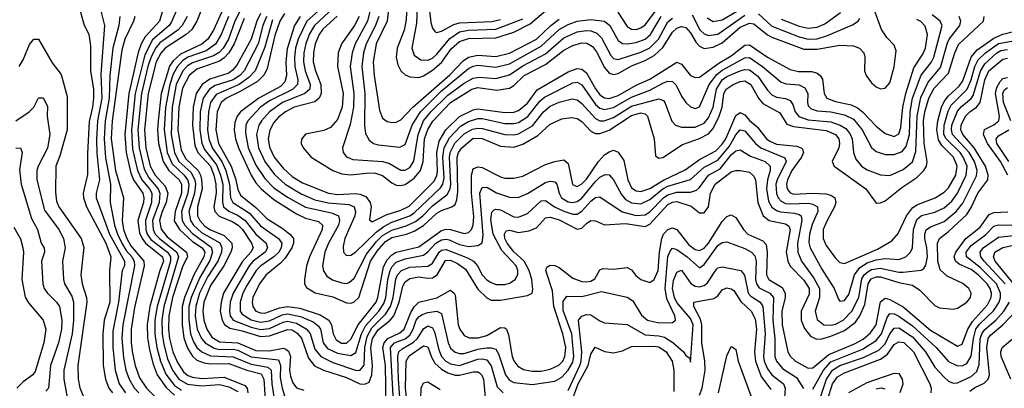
# Model space of a CAD drawing. Header units: inches. Extents: x 990535 to 1117859, y 769386 to 892122.
# Tile 292 of 656: x 1032127 to 1036476, y 877250 to 878876. Entities that reach past the tile are written whole.
import ezdxf

# ---------------------------------------------------------------- set-up
doc = ezdxf.new("R2010")
doc.units = ezdxf.units.IN
doc.header["$MEASUREMENT"] = 0
doc.layers.add('B0837', color=7, linetype='Continuous')

msp = doc.modelspace()

# ---------------------------------------------------------------- linework, layer by layer
at = {"layer": 'B0837', "color": 5}
for points, elevation in [([(1033770.4, 879050), (1033749.4, 878870), (1033702.2, 878770), (1033688.8, 878688.8), (1033692.5, 878630), (1033716, 878476), (1033730, 878442), (1033750, 878426), (1033770, 878422), (1033790, 878424.2), (1033810, 878433.9), (1033863.4, 878490), (1034026.9, 878633.1), (1034085.6, 878694.4), (1034108.7, 878710), (1034150, 878718.8), (1034230, 878713.1), (1034290, 878727.7), (1034410, 878790), (1034473.2, 878850), (1034510, 878877.8)], 4080), ([(1033849.8, 879070), (1033833, 878867), (1033824.8, 878830), (1033793.7, 878750), (1033790.4, 878710), (1033796.7, 878676.7), (1033809.8, 878649.8), (1033830, 878632.6), (1033850, 878623.8), (1033890, 878620.7), (1033910, 878627.6), (1033950, 878653.2), (1033990, 878687.6), (1034033.4, 878746.6), (1034070, 878780), (1034110, 878793.5), (1034230, 878796), (1034310, 878821.1), (1034382, 878858), (1034470, 878933.1)], 4120), ([(1033887.9, 879070), (1033879.6, 878860.4), (1033859.4, 878750), (1033870, 878719.3), (1033898.2, 878698.2), (1033930, 878697.7), (1033950, 878706.7), (1033970, 878724), (1034026.9, 878793.1), (1034070, 878821.6), (1034110, 878829.9), (1034230, 878833.5), (1034350, 878879.4)], 4140), ([(1032467.2, 878987.2), (1032501.7, 878850), (1032485.1, 878634.9), (1032489, 878530), (1032470.5, 878430), (1032466.3, 878346.3), (1032466.9, 878286.9), (1032479.9, 878170), (1032464.8, 878110), (1032464.3, 878090), (1032523.5, 877930), (1032590, 877810), (1032590, 877790), (1032579.5, 877770), (1032562.7, 877630), (1032538.2, 877501.8), (1032538, 877430), (1032548.6, 877330), (1032566.8, 877270), (1032594.2, 877230)], 3540), ([(1033046.5, 878970), (1032983.6, 878830), (1032958.3, 878790), (1032931.8, 878768.2), (1032836.5, 878723.5), (1032805.2, 878694.8), (1032789.1, 878670.9), (1032752.3, 878550), (1032738.2, 878430), (1032736, 878390), (1032740.7, 878330), (1032760.1, 878250), (1032785.5, 878210), (1032830.4, 878170.4), (1032842.3, 878150), (1032841, 878110), (1032813.1, 878030), (1032809.2, 877989.2), (1032832.5, 877950), (1032890, 877897), (1032933.1, 877870), (1032944.3, 877850), (1032940.9, 877830), (1032896.7, 877750), (1032855.4, 877650), (1032845, 877610), (1032844.6, 877530), (1032852.5, 877472.5), (1032867.5, 877427.5), (1032890, 877391), (1032910, 877374.6), (1032942.1, 877362.1), (1032970, 877358.4), (1033050, 877359.7), (1033130, 877329.2), (1033193.2, 877313.2), (1033204.6, 877290), (1033214.5, 877154.5)], 3720), ([(1033626.9, 878890), (1033606.5, 878850), (1033547.7, 878770), (1033533, 878730), (1033530.3, 878670), (1033556.2, 878550), (1033551.4, 878490), (1033530, 878435.8), (1033499.6, 878400.5), (1033470, 878386.4), (1033390, 878370.4), (1033371.4, 878348.6), (1033370.1, 878330), (1033378.9, 878310), (1033415, 878270), (1033510, 878211.1), (1033550, 878195.8), (1033590, 878192.1), (1033670, 878200.4), (1033698.5, 878198.5), (1033730, 878188.3), (1033770, 878156.4), (1033790, 878146.3), (1033810, 878144.3), (1033830, 878149), (1033870, 878176.3), (1033897.4, 878210), (1033908.9, 878250), (1033915.4, 878350), (1033929.1, 878390.9), (1033951.2, 878428.8), (1034029.9, 878510), (1034124.7, 878570), (1034150, 878576), (1034234.6, 878565.4), (1034290, 878573.5), (1034310, 878585.2), (1034355.6, 878630), (1034450, 878678.8), (1034530, 878741.6), (1034570, 878761.7), (1034610, 878773.2), (1034632.3, 878772.3), (1034657.5, 878757.5), (1034674.6, 878734.6), (1034710, 878664.6), (1034730, 878640.6), (1034750, 878633.8), (1034770, 878638.4), (1034830, 878672.4), (1034890, 878695.8), (1034930, 878717.1), (1034967.4, 878752.6), (1035010, 878820.9), (1035030, 878837.8), (1035050, 878846.3), (1035070, 878841.9), (1035090, 878817.8), (1035114.5, 878774.5), (1035130, 878758.3), (1035150, 878749.4), (1035190, 878755.1), (1035230, 878774.3), (1035310, 878842.6), (1035350, 878861.1), (1035370, 878857.6), (1035429.7, 878809.7), (1035450, 878798.8), (1035590, 878746.2), (1035650, 878745.8), (1035750, 878763.4), (1035810, 878760.3), (1035836.5, 878750), (1035855.7, 878730), (1035860.1, 878710), (1035859.1, 878650), (1035866.1, 878630), (1035890, 878597.7), (1035910, 878579.8), (1035930, 878570.8), (1035950, 878574), (1035970, 878597.6), (1035990, 878667.2), (1035998.1, 878738.1), (1035990, 878763.2), (1035957.1, 878797.1), (1035933.2, 878833.2), (1035885.8, 878965.8)], 4020), ([(1033684.5, 878955.5), (1033663.6, 878870), (1033608.4, 878770), (1033594.9, 878730), (1033587.3, 878670), (1033603.5, 878550), (1033601, 878490), (1033586.7, 878413.3), (1033553.1, 878310), (1033556.3, 878290), (1033570.7, 878270.7), (1033598.4, 878258.4), (1033730.3, 878250.3), (1033761.1, 878241.1), (1033810, 878212), (1033830, 878211.8), (1033850, 878224), (1033867.9, 878252.1), (1033887.2, 878370), (1033910.8, 878430), (1033942.5, 878470), (1034017.6, 878542.4), (1034090, 878595.6), (1034130, 878618.5), (1034157.1, 878622.9), (1034230, 878615.8), (1034290, 878632.1), (1034350, 878671.7), (1034450, 878725.1), (1034530, 878795.8), (1034590, 878822.2), (1034630, 878827.5), (1034650, 878826), (1034676.7, 878816.7), (1034696.4, 878796.4), (1034737.5, 878717.5), (1034750, 878704), (1034770, 878699.9), (1034870, 878732.6), (1034910, 878751.6), (1034948, 878790), (1034990, 878866.9), (1035010, 878882.2)], 4040), ([(1033932.9, 878952.9), (1033943.5, 878863.5), (1033950, 878838), (1033962.8, 878822.8), (1033970, 878819.5), (1033990, 878824.7), (1034045, 878855), (1034070, 878862.3), (1034212.6, 878867.4), (1034250, 878876.5)], 4160), ([(1032390.1, 878930.1), (1032412.3, 878852.3), (1032431.6, 878811.6), (1032439.9, 878759.9), (1032439.8, 878650), (1032452.7, 878570), (1032453.6, 878530), (1032449, 878490), (1032433.7, 878426.3), (1032425.8, 878285.8), (1032427, 878193), (1032407.7, 878110), (1032408.9, 878090), (1032422.6, 878050), (1032506.8, 877890), (1032529.3, 877830), (1032524.1, 877770), (1032524.5, 877630), (1032500.6, 877550), (1032494.2, 877490), (1032495.4, 877350), (1032506.4, 877290), (1032520.9, 877250), (1032536.6, 877230)], 3520), ([(1032767.4, 878950), (1032744.2, 878870), (1032680.5, 878799.5), (1032663.8, 878770), (1032649.5, 878730.5), (1032609.5, 878550), (1032591.7, 878370), (1032597.8, 878290), (1032618.5, 878198.5), (1032630, 878168.8), (1032670.7, 878110), (1032675.9, 878090), (1032673.8, 878070), (1032648.8, 877990), (1032655.8, 877935.8), (1032667.3, 877910), (1032682.5, 877890), (1032758.1, 877830), (1032761.8, 877810), (1032746.2, 877770), (1032701.8, 877610), (1032690.6, 877530.6), (1032692.1, 877472.1), (1032700.2, 877420.2), (1032716.4, 877356.4), (1032734.4, 877310), (1032773.4, 877253.4), (1032810, 877220.3)], 3620), ([(1032825.1, 878930), (1032796.4, 878863.6), (1032786.8, 878850), (1032713.2, 878786.8), (1032679.5, 878720.5), (1032636.9, 878550), (1032620.2, 878390), (1032625.4, 878305.4), (1032647, 878210), (1032665.8, 878170), (1032699.8, 878130), (1032710.6, 878110), (1032709.5, 878070), (1032682.2, 877990), (1032683.9, 877950), (1032690.6, 877930), (1032706.4, 877906.4), (1032779.4, 877850), (1032793.2, 877830), (1032793, 877810), (1032733.5, 877610), (1032723.7, 877550), (1032724.1, 877490), (1032733.3, 877430), (1032748.9, 877368.9), (1032772.3, 877312.3), (1032810, 877261.7), (1032842.3, 877242.3)], 3640), ([(1032941.9, 878950), (1032909.8, 878870), (1032887, 878833), (1032861.7, 878810), (1032769.5, 878750.5), (1032750, 878727.6), (1032730.4, 878690), (1032694.4, 878550), (1032678.9, 878390), (1032684.7, 878310), (1032703.5, 878230), (1032725.2, 878190), (1032770, 878141.6), (1032780.7, 878110), (1032773.4, 878070), (1032755.6, 878030), (1032744.6, 877990), (1032751.1, 877951.1), (1032778.4, 877918.4), (1032863.3, 877850), (1032868.1, 877830), (1032848.1, 877790), (1032802.1, 877650), (1032785.8, 877570), (1032784.8, 877510), (1032789.1, 877469.1), (1032803.9, 877410), (1032823.3, 877363.3), (1032850, 877323.2), (1032870, 877307), (1032890, 877299), (1032932.9, 877292.9), (1033030, 877298.3), (1033122, 877262), (1033132.4, 877250), (1033135, 877230)], 3680), ([(1033118.1, 878950), (1033077.4, 878870), (1033049.6, 878790), (1033025.9, 878750), (1033008.3, 878731.7), (1032983.4, 878716.6), (1032890, 878685.1), (1032868.1, 878671.9), (1032847.2, 878650), (1032818.6, 878590), (1032799.8, 878490), (1032795.6, 878370), (1032810, 878290.1), (1032830.4, 878250.4), (1032882.5, 878202.5), (1032900.3, 878170), (1032903.1, 878150), (1032899.2, 878110), (1032873.9, 878030), (1032881.5, 877990), (1032894.6, 877970), (1032930, 877937.7), (1033010.8, 877890.8), (1033019.3, 877870), (1033017.7, 877850), (1033001.4, 877810), (1032957.2, 877742.8), (1032921.7, 877670), (1032904.2, 877610), (1032902.6, 877570), (1032911.4, 877511.4), (1032929.8, 877470), (1032946.2, 877450), (1032986.2, 877426.2), (1033010, 877421.6), (1033070, 877422.3), (1033090, 877417.4), (1033150, 877388.1), (1033270, 877375.3), (1033279.4, 877350), (1033277.5, 877297.5), (1033285.6, 877250), (1033297, 877217)], 3760), ([(1033486.5, 878950), (1033395.7, 878870), (1033357.2, 878790), (1033344.9, 878750), (1033340.6, 878710), (1033342.8, 878670), (1033355.4, 878610), (1033353.8, 878590), (1033332.4, 878567.6), (1033230, 878517.9), (1033190, 878489.4), (1033134.2, 878430), (1033126.3, 878410), (1033123.7, 878376.3), (1033136.6, 878310), (1033170, 878233.9), (1033210, 878174.9), (1033250, 878133.7), (1033310, 878092.9), (1033388.7, 878048.7), (1033504.1, 878024.1), (1033534.5, 878010), (1033539.9, 877990), (1033534.6, 877970), (1033491.6, 877890), (1033475.2, 877850), (1033465, 877790), (1033468.7, 877768.7), (1033484.1, 877744.1), (1033508.5, 877728.5), (1033550, 877714.7), (1033570, 877712.8), (1033582.8, 877717.2), (1033604.4, 877735.6), (1033658.8, 877841.2), (1033702.9, 877897.1), (1033730, 877924.1), (1033770, 877947.7), (1033834, 877966), (1033874.7, 877985.3), (1033907.2, 878010), (1033950, 878054.2), (1034015.6, 878104.4), (1034028.4, 878130), (1034031.4, 878150), (1034025.2, 878270), (1034027.8, 878290), (1034049.5, 878330.5), (1034090, 878371.7), (1034127.4, 878392.6), (1034150, 878396.6), (1034170, 878395.1), (1034270, 878369.3), (1034310, 878367.2), (1034330, 878371.8), (1034392.1, 878407.9), (1034441, 878470), (1034470, 878494.2), (1034510, 878511.5), (1034567.1, 878527.1), (1034590, 878522.6), (1034610, 878506.6), (1034670, 878439.4), (1034690, 878430.1), (1034709.3, 878429.3), (1034750, 878444.5), (1034830, 878494.8), (1034950, 878527.4), (1034970, 878519.8), (1034977.3, 878510), (1035007.5, 878427.5), (1035024.2, 878410), (1035050, 878401.2), (1035110, 878402.1), (1035150, 878418.7), (1035170, 878442.3), (1035189.7, 878490), (1035204.2, 878570), (1035229.2, 878610), (1035250, 878624.5), (1035310, 878650), (1035330, 878656), (1035350, 878654.3), (1035386.8, 878626.8), (1035430, 878564.5), (1035450, 878544.1), (1035470, 878534.2), (1035510, 878528), (1035530, 878519.9), (1035542.2, 878502.2), (1035553, 878470), (1035568.8, 878448.8), (1035610, 878434.1), (1035710, 878425.3), (1035751.1, 878411.1), (1035775.6, 878395.6), (1035793.9, 878373.9), (1035804.1, 878350), (1035810.5, 878290), (1035820.6, 878260.6), (1035845.4, 878230), (1035870, 878214.2), (1035930, 878191), (1035970, 878188.1), (1036030, 878215.4), (1036070.6, 878249.4), (1036085.2, 878294.8), (1036090.6, 878450), (1036107.7, 878532.3), (1036139.4, 878600.6), (1036194.7, 878665.3), (1036225.7, 878774.3), (1036233.2, 878790), (1036279.2, 878850), (1036283.6, 878870), (1036277.5, 878890)], 3940), ([(1033512.3, 878927.7), (1033429.8, 878850.2), (1033407.1, 878812.9), (1033390.4, 878770.4), (1033381.7, 878730), (1033380.7, 878690), (1033388.3, 878650), (1033410.6, 878590), (1033408.6, 878570), (1033386.2, 878550), (1033287.3, 878510), (1033230.1, 878470), (1033194.5, 878430), (1033182.5, 878410), (1033173.3, 878370), (1033181.5, 878310), (1033209.3, 878250), (1033252.2, 878192.2), (1033299.3, 878150), (1033370, 878107.4), (1033430, 878081.8), (1033490, 878068.6), (1033580.3, 878060.3), (1033603.6, 878050), (1033610.7, 878030), (1033607.9, 878010), (1033563.2, 877910), (1033555.1, 877875.1), (1033557.4, 877850), (1033570, 877836.3), (1033590, 877837.5), (1033610, 877850.1), (1033701.6, 877938.4), (1033736.1, 877963.9), (1033770, 877982.4), (1033849.5, 878010), (1033870, 878023.2), (1033985.3, 878134.7), (1033995.4, 878150), (1034002.1, 878177.9), (1033996.7, 878270), (1034002.3, 878310), (1034025.3, 878354.7), (1034074.4, 878405.6), (1034110, 878426.5), (1034150, 878439.9), (1034170, 878439.5), (1034270, 878418.1), (1034310, 878417.3), (1034330, 878421.9), (1034371.7, 878448.3), (1034424, 878516), (1034445.4, 878534.6), (1034570, 878597.8), (1034590, 878600.1), (1034610, 878588.4), (1034670, 878501.3), (1034690, 878485.1), (1034710, 878479.2), (1034750, 878488.7), (1034830, 878533.6), (1034910, 878565.4), (1034970, 878598), (1034990, 878604.2), (1035010, 878603.4), (1035027.3, 878587.3), (1035050, 878538.8), (1035070, 878511), (1035090, 878491.9), (1035110, 878483.9), (1035130, 878491.9), (1035172.5, 878590), (1035205.7, 878634.3), (1035230, 878653.6), (1035330, 878707.8), (1035350, 878708.6), (1035408.2, 878670), (1035490, 878600.1), (1035513.2, 878593.2), (1035570, 878588.5), (1035595.4, 878575.4), (1035608, 878550), (1035606.2, 878510), (1035610, 878495.2), (1035622.5, 878482.5), (1035650, 878474.3), (1035710, 878469.4), (1035770, 878456.4), (1035810, 878436.7), (1035848.5, 878390), (1035890, 878312.5), (1035910, 878295), (1035950, 878281.5), (1035990, 878280.5), (1036025.2, 878294.8), (1036043.1, 878316.9), (1036057.7, 878370), (1036060.1, 878470), (1036071.2, 878530), (1036108.9, 878631.1), (1036153.2, 878686.8), (1036164.4, 878710), (1036201.6, 878850), (1036193.4, 878870), (1036156.8, 878896.8)], 3960), ([(1034769.5, 878909.5), (1034810, 878845.4), (1034830, 878834.4), (1034850, 878832.9), (1034870, 878839.2), (1034890, 878853.2), (1034948.3, 878931.7)], 4080), ([(1035163.7, 878883.7), (1035190, 878868), (1035230, 878875.7), (1035350, 878946.2)], 4060), ([(1035490, 878877.9), (1035570, 878847.7), (1035610, 878838.3), (1035650, 878842.3), (1035683.2, 878856.8), (1035753.2, 878906.8)], 4060), ([(1032568.7, 878890), (1032565.5, 878850), (1032538.4, 878750), (1032524.8, 878630), (1032521.5, 878530), (1032504, 878430), (1032499.7, 878350), (1032506.2, 878266.2), (1032527.3, 878150), (1032526.5, 878070), (1032545.6, 877970), (1032558.3, 877930), (1032577.7, 877890), (1032597.8, 877857.8), (1032622.5, 877830), (1032632.1, 877810), (1032634.3, 877790), (1032582.6, 877530), (1032578.2, 877470), (1032585, 877385), (1032595.8, 877330), (1032610.7, 877290.7), (1032632.6, 877252.6), (1032653.8, 877230)], 3560), ([(1032635.1, 878890), (1032630.1, 878870), (1032592, 878790), (1032578.4, 878741.6), (1032536, 878430), (1032531.4, 878350), (1032550.2, 878210.2), (1032585.2, 878090), (1032579.2, 877990), (1032585.3, 877950), (1032600.4, 877910), (1032618.4, 877878.4), (1032675.5, 877810), (1032677.2, 877790), (1032633.4, 877606.6), (1032619, 877510), (1032619.1, 877450), (1032624.7, 877404.7), (1032636.3, 877350), (1032656.6, 877296.6), (1032687.7, 877250), (1032768.8, 877168.8)], 3580), ([(1032866.4, 878890), (1032844.7, 878850), (1032825.8, 878830), (1032746.2, 878773.8), (1032728.2, 878751.8), (1032707.9, 878712.1), (1032693, 878670), (1032665.3, 878550), (1032649.4, 878390), (1032654.8, 878310), (1032676.7, 878216.7), (1032697.8, 878177.8), (1032739, 878130), (1032746.5, 878110), (1032742.3, 878070), (1032714.2, 877990), (1032716.6, 877950), (1032726, 877930), (1032743.8, 877910), (1032821.3, 877850), (1032828.8, 877830), (1032763.6, 877610), (1032754.6, 877550), (1032756, 877490), (1032763, 877443), (1032780.3, 877380.3), (1032801.6, 877330), (1032830.2, 877290.2), (1032868.1, 877268.1), (1032930, 877260.9), (1033010, 877266.7), (1033050, 877256.8), (1033090, 877235.1)], 3660), ([(1033048.9, 878890), (1033017.3, 878810), (1032991.7, 878768.3), (1032950, 878738.7), (1032868.9, 878710), (1032845.9, 878694.1), (1032823.4, 878670), (1032804.9, 878635.1), (1032789.9, 878590.1), (1032771.4, 878488.6), (1032764.8, 878390), (1032778.3, 878290), (1032800, 878240), (1032854, 878190), (1032868.4, 878170), (1032874, 878150), (1032869.6, 878110), (1032842.1, 878030), (1032844.8, 877990), (1032855.9, 877970), (1032890, 877932.9), (1032972.9, 877872.9), (1032979, 877850), (1032966.1, 877813.9), (1032922.1, 877737.9), (1032884.2, 877650), (1032873.8, 877610), (1032873.4, 877553.4), (1032881.8, 877490), (1032894.3, 877454.3), (1032910, 877429.2), (1032930.9, 877410), (1032970, 877393.1), (1033070, 877388.5), (1033150, 877355.6), (1033223.6, 877343.6), (1033237.6, 877330), (1033240.4, 877270), (1033252.8, 877192.8)], 3740), ([(1033118.3, 878881.7), (1033074.9, 878770), (1033050.1, 878729.9), (1033030, 878707.4), (1033010, 878693.3), (1032910, 878657.8), (1032874.9, 878630), (1032846, 878574), (1032829.4, 878490), (1032826, 878390), (1032840.1, 878300.1), (1032861.3, 878261.3), (1032915.2, 878210), (1032926.1, 878190), (1032930.6, 878170), (1032933.2, 878130), (1032912, 878050), (1032912.6, 878010), (1032922.1, 877990), (1032945.3, 877965.3), (1032970, 877948.8), (1033030, 877923.5), (1033064.1, 877890), (1033065.6, 877870), (1033059.2, 877850), (1033028.5, 877790), (1032970, 877703.8), (1032940.2, 877630), (1032935.9, 877590), (1032940.5, 877550), (1032953.6, 877510), (1032976, 877476), (1033010, 877455), (1033090, 877450.8), (1033170, 877416.3), (1033230, 877415.1), (1033290, 877427.6), (1033302.9, 877422.9), (1033313.9, 877413.9), (1033322.4, 877390), (1033318.5, 877330), (1033322.9, 877302.9), (1033333.9, 877273.9), (1033350, 877252.5), (1033381.6, 877241.6)], 3780), ([(1033190, 878903.7), (1033175, 878870), (1033150, 878790), (1033085.4, 878674.6), (1033067.4, 878652.6), (1033050, 878639.7), (1032966.9, 878613.1), (1032932.5, 878590), (1032906.9, 878550), (1032893.3, 878490), (1032889.7, 878410), (1032900.3, 878320.3), (1032914, 878290), (1032969.1, 878229.1), (1032984.6, 878190), (1032993.9, 878150), (1032994.8, 878110), (1032984.8, 878050), (1032989.2, 878030), (1033008.6, 878008.6), (1033065.6, 877985.6), (1033091.4, 877970), (1033110.5, 877950), (1033150.6, 877890), (1033157.9, 877870), (1033148.2, 877850), (1033110, 877807.2), (1033027.8, 877670), (1033016.5, 877630), (1033012.9, 877590), (1033020.9, 877550), (1033031.3, 877531.3), (1033054.8, 877514.8), (1033110, 877503.5), (1033190, 877478.3), (1033230, 877480.9), (1033310, 877509.8), (1033330, 877507.2), (1033353.1, 877493.1), (1033371.7, 877471.7), (1033402.3, 877382.3), (1033429.5, 877349.5), (1033468.2, 877330), (1033570, 877297), (1033629.9, 877270.1), (1033651.5, 877268.5), (1033670, 877276.9), (1033682.7, 877310), (1033685.5, 877350), (1033677.8, 877430), (1033685.9, 877470), (1033710, 877507.2), (1033763.4, 877550), (1033779.3, 877570), (1033803.3, 877630), (1033819.5, 877700.5), (1033830, 877719.2), (1033850, 877734.9), (1033890, 877741.8), (1033930, 877735.1), (1033950, 877737.3), (1033970.5, 877750), (1034007.1, 877812.9), (1034030, 877814.8), (1034060.5, 877800.5), (1034095.6, 877775.6), (1034150, 877687.8), (1034190, 877649.1), (1034210, 877638.2), (1034250, 877638), (1034370, 877658.9), (1034389.9, 877670.1), (1034393.8, 877686.2), (1034389.4, 877730), (1034377.4, 877770), (1034355.2, 877810), (1034310, 877852.2), (1034280.1, 877890), (1034270.3, 877910), (1034267.7, 877930), (1034276, 877944), (1034290, 877947.3), (1034330, 877937.1), (1034376.1, 877943.9), (1034410, 877957.9), (1034450, 878002.1), (1034470, 878005.2), (1034510, 877993.5), (1034590, 877951.4), (1034610, 877955.7), (1034630, 877976.9), (1034650, 877989.6), (1034670, 877989.2), (1034710, 877971.2), (1034803.1, 877976.9), (1034890, 877963.6), (1034910, 877974), (1034990, 878060.3), (1035010, 878071.5), (1035030, 878073.8), (1035092.9, 878052.9), (1035130, 878024.5), (1035150, 878024), (1035169.6, 878050.4), (1035178.4, 878110), (1035199, 878150), (1035270, 878204), (1035290, 878211), (1035310, 878211), (1035350, 878202.5), (1035370, 878185.5), (1035376.6, 878170), (1035387.1, 878070), (1035411.4, 878010), (1035436.8, 877990), (1035510, 877975.8), (1035524.3, 877964.3), (1035530.3, 877950), (1035512.9, 877850), (1035519.6, 877810), (1035530, 877788), (1035590, 877727), (1035614.4, 877690), (1035614.2, 877665.8), (1035579.1, 877590), (1035578.9, 877550), (1035594, 877514), (1035620.3, 877480.3), (1035647.2, 877467.2), (1035670, 877467.8), (1035710, 877479.1), (1035770, 877504.5), (1035818.4, 877541.6), (1035837.5, 877570), (1035860, 877620), (1035874.8, 877710), (1035888, 877732), (1035910, 877741.8), (1035930, 877742.2), (1036010, 877717.2), (1036070, 877704.6), (1036103.3, 877683.3), (1036170, 877614.9), (1036190, 877605.2), (1036250, 877598.5), (1036270, 877603.3), (1036310.6, 877630), (1036326.3, 877650), (1036329.9, 877670), (1036320.1, 877690), (1036292.4, 877712.4), (1036224.4, 877744.4), (1036192.9, 877772.9), (1036182.4, 877810), (1036180.5, 877890), (1036189.3, 877910.7), (1036230, 877942), (1036310, 878016.6), (1036330, 878047.1), (1036359.6, 878110), (1036403.8, 878170), (1036405.6, 878190), (1036393.7, 878230), (1036343.1, 878310), (1036292.3, 878370), (1036283.9, 878390), (1036285.1, 878410), (1036304.3, 878450), (1036323.5, 878470), (1036352.6, 878490), (1036369.8, 878510.2), (1036389.8, 878610), (1036408, 878650), (1036470, 878701.6), (1036490, 878705.7)], 3820), ([(1033216.5, 878890), (1033201.1, 878850), (1033180.8, 878770), (1033117.8, 878650), (1033099, 878630), (1033070, 878610), (1032990, 878585.3), (1032964.6, 878570), (1032937.5, 878530), (1032924.4, 878470), (1032923.1, 878390), (1032930.9, 878330.9), (1032943.5, 878303.5), (1032995.6, 878235.6), (1033014.2, 878190), (1033023.5, 878150), (1033022, 878070), (1033027.7, 878050), (1033050, 878031), (1033091.5, 878011.5), (1033122.2, 877990), (1033170, 877930.3), (1033215.1, 877890), (1033221.8, 877870), (1033211, 877850), (1033158.1, 877810), (1033139.9, 877790), (1033070, 877670), (1033057.3, 877630), (1033053.7, 877590), (1033057.3, 877570), (1033070, 877550.4), (1033150, 877519.2), (1033190, 877509.6), (1033230, 877513.7), (1033290, 877541.4), (1033310, 877545.7), (1033350, 877537.3), (1033392.3, 877512.3), (1033410, 877491.7), (1033430, 877422.3), (1033456.4, 877390), (1033510, 877363.5), (1033610, 877330.4), (1033630, 877328.6), (1033648.4, 877351.6), (1033651.3, 877430), (1033661.6, 877478.4), (1033682.9, 877517), (1033743.4, 877576.6), (1033764.7, 877610), (1033776.6, 877650), (1033788.3, 877731.7), (1033796.2, 877750), (1033813.7, 877770), (1033850, 877784), (1033931, 877789), (1033950, 877801.5), (1033979.1, 877850), (1033990, 877858.7), (1034010, 877862), (1034105.4, 877825.4), (1034131.3, 877811.3), (1034149.4, 877789.4), (1034170.4, 877750), (1034190, 877729), (1034210, 877715.9), (1034230, 877707.9), (1034270, 877707.2), (1034290, 877713), (1034316.2, 877730), (1034328, 877752), (1034327.9, 877770), (1034320.1, 877790), (1034257.2, 877857.2), (1034218.7, 877930), (1034207.5, 877992.5), (1034212.7, 878027.3), (1034222.7, 878037.3), (1034230, 878040.7), (1034250, 878036.8), (1034310, 878006.8), (1034330, 878004.6), (1034370, 878020.9), (1034430, 878076.2), (1034450, 878078.8), (1034488.8, 878050), (1034530, 878030.5), (1034570, 878017.4), (1034590, 878018.5), (1034610, 878030.7), (1034650, 878075.8), (1034670, 878091.2), (1034690, 878093.7), (1034788.6, 878028.6), (1034850, 878012.2), (1034890, 878015), (1034910, 878028.2), (1034970, 878089.3), (1034990, 878103.2), (1035030, 878115.1), (1035090, 878115.6), (1035116.1, 878123.9), (1035130, 878135.3), (1035170, 878189.4), (1035221.5, 878218.5), (1035270, 878279.8), (1035290, 878296.8), (1035310, 878301.8), (1035354.5, 878274.5), (1035419.8, 878250), (1035441.9, 878230), (1035442.2, 878210), (1035430.6, 878169.4), (1035426.4, 878130), (1035434.9, 878074.9), (1035449.5, 878049.5), (1035470, 878034.2), (1035488.1, 878028), (1035550, 878022.4), (1035570, 878017), (1035578.5, 878010), (1035582.5, 877990), (1035562.4, 877890), (1035563.7, 877850), (1035580.9, 877810), (1035635.3, 877735.3), (1035659.7, 877690), (1035659.2, 877650), (1035640.8, 877590), (1035650, 877552.9), (1035679.5, 877530), (1035710, 877528.3), (1035730, 877532.6), (1035764.9, 877550), (1035802.9, 877590), (1035833.5, 877650), (1035847.1, 877732.9), (1035856.6, 877750), (1035874.3, 877765.7), (1035890, 877773.6), (1035930, 877780.4), (1036010, 877762.2), (1036030, 877761.9), (1036109.4, 877770.6), (1036121, 877779), (1036130, 877792.9), (1036136.9, 877830), (1036134.4, 877870), (1036125.3, 877910), (1036124.9, 877930), (1036131.4, 877948.6), (1036150, 877962.2), (1036210, 877986.2), (1036264.1, 878030), (1036293.6, 878066.4), (1036353.3, 878186.7), (1036356.5, 878210), (1036344.1, 878250), (1036320.6, 878290), (1036247.7, 878370), (1036242.6, 878390), (1036245.1, 878410), (1036270, 878472.5), (1036287, 878493), (1036330, 878528.3), (1036338.5, 878541.5), (1036370.8, 878649.2), (1036390, 878681.7), (1036443.8, 878730), (1036460.6, 878739.4), (1036490, 878744.9)], 3840), ([(1033244.2, 878875.8), (1033210, 878754.8), (1033167.3, 878650), (1033139.4, 878620.5), (1033097, 878590), (1032994.5, 878545.5), (1032970.3, 878510), (1032960.4, 878470), (1032956.9, 878390), (1032961.7, 878350), (1032977.3, 878310), (1033019.4, 878250), (1033038, 878210), (1033053.3, 878150), (1033058, 878090), (1033067.9, 878070), (1033141.8, 878021.8), (1033190, 877966.9), (1033270, 877911), (1033285.5, 877890), (1033282.6, 877870), (1033271, 877850), (1033249.8, 877830), (1033191.7, 877790), (1033172, 877770), (1033130, 877702.6), (1033113, 877670), (1033100.2, 877630), (1033101.2, 877590), (1033110, 877577), (1033150, 877551.9), (1033190, 877541.7), (1033230, 877547.9), (1033286.2, 877573.8), (1033310, 877578.4), (1033367.2, 877567.2), (1033422.6, 877542.6), (1033445.3, 877525.3), (1033454.9, 877510), (1033467.5, 877450), (1033486, 877426), (1033530, 877404.2), (1033590, 877394.6), (1033611.7, 877408.3), (1033636.4, 877490), (1033654.9, 877525.1), (1033712.9, 877590), (1033735.8, 877624.2), (1033744.2, 877650), (1033753.7, 877730), (1033763.1, 877770), (1033772.2, 877787.8), (1033790, 877806), (1033830, 877821.2), (1033910, 877837), (1033930, 877851.5), (1033965.6, 877890), (1033990, 877904.1), (1034010, 877907.4), (1034024.3, 877904.3), (1034070, 877883.9), (1034110, 877875.6), (1034150, 877879.2), (1034169.2, 877890.8), (1034174.7, 877925.3), (1034159.8, 878110), (1034170, 878136.2), (1034190, 878137), (1034232.6, 878112.6), (1034290, 878093.5), (1034328.2, 878091.8), (1034370, 878108.7), (1034450, 878157.2), (1034470, 878163.2), (1034490, 878161.2), (1034499.2, 878150), (1034509.2, 878110), (1034519.7, 878090), (1034550, 878072.7), (1034570, 878069.8), (1034590, 878074.5), (1034610, 878088.4), (1034670, 878161.9), (1034690, 878181.9), (1034713.3, 878193.3), (1034730, 878191.3), (1034750, 878170.1), (1034785.2, 878105.2), (1034803, 878083), (1034830, 878067.5), (1034870, 878063.4), (1034910, 878082.9), (1034968, 878130), (1034990, 878142), (1035090, 878171.5), (1035150, 878226), (1035210, 878255.6), (1035261.8, 878318.2), (1035290, 878368.2), (1035310, 878390.1), (1035330, 878385.8), (1035376.6, 878330), (1035400.1, 878310), (1035506.8, 878266.8), (1035512.1, 878250), (1035472.5, 878170), (1035467.3, 878150), (1035469.2, 878109.2), (1035476.8, 878090), (1035490, 878074.7), (1035510, 878065.3), (1035530, 878063.2), (1035610, 878066.2), (1035630, 878061.9), (1035650.6, 878050), (1035652.2, 878030), (1035627.3, 877972.7), (1035615, 877930), (1035613.1, 877893.1), (1035618.4, 877870), (1035670, 877774.8), (1035724.1, 877690), (1035743.4, 877643.4), (1035750, 877633.8), (1035770, 877636.8), (1035790, 877663.2), (1035815, 877750), (1035837.6, 877782.4), (1035870, 877802.7), (1035910, 877816), (1035950, 877822.9), (1036010, 877818.1), (1036041.2, 877830), (1036061.2, 877850), (1036070.9, 877869.1), (1036074.4, 877950), (1036090, 877994.7), (1036110, 878012.1), (1036170, 878027.1), (1036210, 878046.1), (1036244.5, 878075.5), (1036269.3, 878110.7), (1036307.2, 878190), (1036311.4, 878230), (1036295.1, 878270), (1036280.9, 878290), (1036218.8, 878350), (1036209.5, 878370), (1036209.8, 878410), (1036228.3, 878471.7), (1036241.3, 878498.7), (1036312.6, 878570), (1036329.2, 878610), (1036345.7, 878670), (1036361.3, 878698.7), (1036393.6, 878730), (1036450, 878770.7), (1036550, 878787.8)], 3860), ([(1033296.8, 878903.2), (1033275.4, 878870), (1033254.5, 878805.5), (1033219.6, 878660.4), (1033207.4, 878632.6), (1033176.7, 878603.3), (1033101.3, 878558.7), (1033041.1, 878530), (1033016.3, 878510), (1032999.1, 878470), (1032993, 878390), (1033005.1, 878330), (1033060.7, 878230), (1033081.1, 878170), (1033090, 878127.3), (1033101.8, 878101.8), (1033170, 878047.1), (1033218.4, 877998.4), (1033290, 877953.8), (1033320.3, 877930), (1033336.4, 877910), (1033336.8, 877890), (1033328.9, 877870), (1033297.4, 877822.6), (1033278.4, 877801.6), (1033216, 877750), (1033185.7, 877710), (1033156.3, 877650), (1033153.4, 877630), (1033156.7, 877610), (1033170.3, 877590.3), (1033190, 877582.5), (1033210, 877581.9), (1033274.8, 877605.2), (1033310, 877611.1), (1033363.9, 877603.9), (1033454.4, 877574.4), (1033492.4, 877550), (1033504.1, 877530), (1033511.1, 877490), (1033524.2, 877464.2), (1033549, 877449), (1033570, 877448.9), (1033590, 877466.8), (1033622.1, 877530), (1033701.4, 877630), (1033708.9, 877650), (1033734, 877786), (1033750, 877816.5), (1033770, 877838), (1033790.3, 877849.7), (1033890, 877874.4), (1033990, 877946.2), (1034010, 877952), (1034030, 877950.7), (1034090, 877932.4), (1034110, 877937), (1034122.5, 877950), (1034130.3, 877969.7), (1034132.6, 878007.4), (1034122.7, 878110), (1034121.9, 878190), (1034130, 878217.9), (1034150, 878227.3), (1034170, 878223.1), (1034250, 878182.5), (1034270, 878177), (1034310, 878176.3), (1034350, 878185.5), (1034450, 878236.5), (1034490.7, 878250.7), (1034530, 878257), (1034550, 878242), (1034568.4, 878148.4), (1034590, 878140.5), (1034610, 878152.4), (1034630, 878172.2), (1034683.8, 878250), (1034710, 878279.5), (1034730, 878293.3), (1034750, 878299.7), (1034771.1, 878291.1), (1034795.3, 878255.3), (1034812.6, 878170), (1034830, 878134.5), (1034850, 878120.2), (1034870, 878117.3), (1034910, 878131.5), (1034970, 878168.4), (1035066.4, 878213.6), (1035130, 878259.3), (1035202.2, 878297.8), (1035230, 878326.5), (1035245.5, 878350), (1035290, 878452.5), (1035310, 878466.2), (1035330, 878455.7), (1035351.1, 878431.1), (1035383.9, 878403.9), (1035425.3, 878350), (1035439.7, 878339.7), (1035470, 878326.3), (1035557.5, 878317.5), (1035579.2, 878310), (1035584.1, 878304.1), (1035589.7, 878290), (1035580.2, 878270), (1035538, 878210), (1035518.2, 878170), (1035513.7, 878150), (1035516.4, 878130), (1035530, 878111.5), (1035546.2, 878106.2), (1035630, 878110.5), (1035687.6, 878107.6), (1035710, 878102.5), (1035727.8, 878090), (1035732.4, 878070), (1035726.2, 878050), (1035693, 877990), (1035676.4, 877950), (1035676.2, 877910), (1035690, 877879.4), (1035730, 877823.2), (1035750, 877804.6), (1035770, 877799.8), (1035916.6, 877863.4), (1035979.1, 877900.9), (1036007.9, 877932.1), (1036043.8, 878010), (1036070, 878045.7), (1036090, 878059.8), (1036171.1, 878090), (1036210, 878114.5), (1036230, 878134.8), (1036261.5, 878190), (1036267.5, 878230), (1036251.3, 878270), (1036200.7, 878320.7), (1036185.5, 878345.5), (1036178.3, 878390), (1036182, 878430), (1036198.5, 878490), (1036210, 878515.1), (1036230, 878540.2), (1036277.3, 878582.7), (1036293.5, 878606.5), (1036329.1, 878710.9), (1036356.7, 878743.3), (1036430, 878795), (1036470, 878811.4), (1036550, 878831.8)], 3880), ([(1033365.2, 878890), (1033340.7, 878850), (1033307.9, 878747.9), (1033301.9, 878690), (1033305.3, 878630), (1033298.3, 878601.7), (1033278.2, 878581.8), (1033183.3, 878530), (1033102.9, 878470), (1033087.3, 878450), (1033077.2, 878422.8), (1033074.2, 878390), (1033080.2, 878350), (1033094, 878310), (1033149.3, 878189.3), (1033170, 878156.4), (1033193.9, 878130), (1033250, 878082.7), (1033350, 878018.7), (1033390, 878000.5), (1033446.1, 877986.1), (1033463.9, 877970), (1033462.8, 877950), (1033406.6, 877830), (1033393.5, 877790), (1033384.2, 877730), (1033385.5, 877710), (1033394.4, 877694.4), (1033431.4, 877671.4), (1033510, 877653.2), (1033570, 877626.5), (1033590, 877625), (1033602.5, 877630), (1033624.9, 877650), (1033677.2, 877810), (1033705.4, 877854.6), (1033742.8, 877897.2), (1033770, 877914.8), (1033834.9, 877930), (1033870, 877943), (1033910, 877967.4), (1033970, 878022), (1033990, 878034.4), (1034035.2, 878050), (1034050, 878061.1), (1034058.1, 878081.9), (1034062.3, 878117.7), (1034058.9, 878270), (1034065.7, 878290), (1034080.2, 878310), (1034130, 878353.1), (1034170, 878351), (1034250, 878317.9), (1034310, 878314.2), (1034350, 878327.4), (1034415.6, 878364.4), (1034470, 878415.2), (1034521, 878439), (1034563.8, 878443.8), (1034590, 878439.9), (1034610, 878426.5), (1034650, 878384.7), (1034670, 878373.8), (1034690, 878373.2), (1034730, 878388), (1034830, 878453.6), (1034870, 878464.4), (1034890, 878460.1), (1034900.6, 878450), (1034929, 878350), (1034935.6, 878275.6), (1034950, 878264.7), (1034968, 878268), (1035054.3, 878325.7), (1035130, 878352.3), (1035170, 878372.7), (1035190, 878395.3), (1035216.3, 878450), (1035229.2, 878490), (1035237.3, 878550), (1035246.9, 878570), (1035277.8, 878590), (1035310, 878603.8), (1035330, 878605.7), (1035356.3, 878590), (1035390.2, 878530.2), (1035410, 878506.5), (1035484.9, 878464.9), (1035515.2, 878415.2), (1035545, 878405), (1035690, 878387.1), (1035729.9, 878369.9), (1035745, 878350), (1035748.9, 878330), (1035745.1, 878310), (1035715.1, 878250), (1035723.9, 878230), (1035864.8, 878130), (1035910, 878067.2), (1035930, 878067.6), (1035950, 878076.8), (1036024.2, 878135.8), (1036090, 878179.7), (1036120.9, 878210), (1036132.2, 878230), (1036135.7, 878250), (1036121.7, 878330), (1036118.7, 878430), (1036125.3, 878470), (1036143, 878530), (1036166.9, 878573.1), (1036230, 878640.5), (1036257.4, 878730), (1036274.3, 878765.7), (1036384.2, 878870), (1036387.7, 878890)], 3920), ([(1033529.2, 878890.8), (1033465.9, 878834.1), (1033449.4, 878810), (1033432.1, 878770), (1033424.2, 878730), (1033423.8, 878690), (1033434.1, 878650), (1033457.4, 878590), (1033458.3, 878550), (1033450, 878529.9), (1033430, 878513.2), (1033338.9, 878490), (1033301.4, 878470), (1033270, 878445.4), (1033250, 878422.2), (1033231.2, 878388.8), (1033224.1, 878350), (1033230, 878314.2), (1033251.6, 878270), (1033290, 878221.2), (1033330, 878184.3), (1033375.5, 878155.5), (1033490.6, 878110.6), (1033530, 878105.1), (1033610, 878108.6), (1033630, 878106.2), (1033655.2, 878095.2), (1033674.7, 878070), (1033679.7, 878050), (1033672.7, 877992.7), (1033684.5, 877984.5), (1033745.6, 878014.4), (1033810, 878035.1), (1033847.1, 878052.9), (1033957.2, 878162.8), (1033970, 878188.5), (1033972.7, 878207.3), (1033968.9, 878290), (1033979.6, 878340.4), (1034009.6, 878390.4), (1034070, 878448.2), (1034130, 878478.4), (1034150, 878482.4), (1034270, 878465.8), (1034310, 878468), (1034330, 878475), (1034370, 878508.2), (1034413.1, 878566.9), (1034550, 878645.9), (1034590, 878659.8), (1034610, 878657.4), (1034630, 878641.9), (1034670.2, 878570.2), (1034690, 878544.4), (1034710, 878531.1), (1034730, 878528), (1034770, 878541.5), (1034850, 878587.7), (1034910, 878614.1), (1035030, 878687.7), (1035050, 878679.2), (1035090.1, 878630.1), (1035110, 878620.3), (1035130, 878622), (1035215.7, 878684.3), (1035270, 878715.7), (1035330, 878763), (1035350, 878764.5), (1035430, 878710.1), (1035530, 878655.8), (1035567.1, 878647.1), (1035626.6, 878646.6), (1035650, 878639.9), (1035663.1, 878630), (1035673.5, 878613.5), (1035680.8, 878550), (1035691.6, 878530), (1035730, 878515.6), (1035800.1, 878500.1), (1035827.5, 878487.5), (1035850, 878469.7), (1035910, 878405.5), (1035950, 878373.6), (1035990, 878361), (1036010, 878371.6), (1036019.5, 878400.5), (1036028.1, 878490), (1036041.3, 878550), (1036077.2, 878662.8), (1036116.4, 878723.6), (1036127.7, 878750), (1036136.8, 878810), (1036127, 878847), (1036107.5, 878867.5), (1036090, 878876.4)], 3980), ([(1033713.2, 878890), (1033698.6, 878850), (1033656.6, 878770), (1033645.3, 878730), (1033638.3, 878670), (1033650.8, 878550), (1033649.7, 878409.7), (1033653.7, 878373.7), (1033670, 878343.9), (1033690, 878330.1), (1033710, 878323.3), (1033806.6, 878313.4), (1033830, 878325.7), (1033861, 878410), (1033897.3, 878470), (1033990, 878561.4), (1034110, 878661), (1034130, 878671.3), (1034150, 878674.7), (1034230, 878667), (1034290, 878681.2), (1034430, 878758.4), (1034510, 878832.6), (1034550, 878855.2), (1034590, 878869.8), (1034650, 878876.4), (1034710, 878868.6), (1034733.5, 878850), (1034770, 878783.8), (1034790, 878771.3), (1034810, 878769.2), (1034850, 878774.6), (1034890, 878790.3), (1034912.8, 878810), (1034961.1, 878890)], 4060), ([(1035097, 878897), (1035131.6, 878831.6), (1035150, 878813.6), (1035170, 878806.2), (1035210, 878811.7), (1035330, 878895.6)], 4040), ([(1035390, 878901.1), (1035450, 878847.5), (1035570, 878800.4), (1035610, 878789.6), (1035650, 878791.8), (1035694.6, 878805.4), (1035806.2, 878853.8), (1035830.3, 878869.7), (1035838.5, 878881.4)], 4040), ([(1032124.4, 878670), (1032141.5, 878698.5), (1032170, 878766), (1032190, 878790.1), (1032210, 878789.3), (1032270, 878686.2), (1032310, 878634.2), (1032336.5, 878536.5), (1032336.1, 878390), (1032304.2, 878275.8), (1032286.9, 878230), (1032284.4, 878115.6), (1032290, 878075.6), (1032300.1, 878050), (1032398.7, 877910), (1032409.6, 877870.4), (1032397.4, 877750), (1032403.5, 877710), (1032422.7, 877650), (1032423.3, 877630), (1032384.3, 877350), (1032384.5, 877290), (1032392.2, 877252.2), (1032409.7, 877210)], 3480), ([(1036491.9, 878190), (1036459.5, 878250), (1036401.3, 878330), (1036383.8, 878370), (1036389.2, 878390.8), (1036430, 878412.4), (1036452.1, 878430), (1036455.4, 878450), (1036437.3, 878550), (1036442.8, 878577.2), (1036457.3, 878602.7), (1036470, 878615.7), (1036490, 878620.4)], 3780), ([(1036505.2, 878430), (1036473.1, 878510), (1036469.1, 878550), (1036475.4, 878564.6), (1036490, 878577)], 3760), ([(1032110, 878430.1), (1032168.7, 878470), (1032189.8, 878490), (1032210, 878530.4), (1032230, 878530.4), (1032250, 878494.8), (1032248.8, 878450), (1032260.5, 878370), (1032250.4, 878309.6), (1032208.2, 878230), (1032202.4, 878210), (1032202.7, 878170), (1032236, 878036), (1032299.1, 877950), (1032320.1, 877910), (1032328.1, 877870), (1032316, 877810), (1032320.5, 877730), (1032325.5, 877710), (1032356.5, 877656.5), (1032364.7, 877630), (1032364.7, 877550), (1032359, 877490), (1032321.9, 877330), (1032321.8, 877290), (1032335.9, 877210)], 3460), ([(1036495.8, 878250), (1036443, 878330), (1036440.5, 878350), (1036450, 878364.2), (1036495.8, 878390)], 3760), ([(1032110, 878308.9), (1032130.2, 878310.2), (1032138, 878290), (1032126, 878214), (1032133.7, 878150), (1032179.3, 877999.3), (1032204.9, 877950), (1032222.1, 877890), (1032234.6, 877870), (1032236.2, 877850), (1032222.8, 877810), (1032229.6, 877710), (1032235.4, 877690), (1032249.6, 877670), (1032290, 877630.1), (1032302.9, 877610), (1032313.6, 877550), (1032311.7, 877510), (1032298.3, 877450), (1032262.7, 877350), (1032254.5, 877250), (1032242.2, 877237.8)], 3440), ([(1033746.2, 877170), (1033742.8, 877350), (1033731.4, 877430), (1033736.6, 877450), (1033753, 877470), (1033805.7, 877494.3), (1033825.2, 877510), (1033855.1, 877584.9), (1033870, 877609.7), (1033890, 877630.1), (1033970, 877648.5), (1034030, 877683.1), (1034045.9, 877670), (1034050, 877660.9), (1034063.4, 877530), (1034070.6, 877510), (1034090, 877482.7), (1034112.3, 877472.3), (1034152, 877472), (1034190, 877482.6), (1034250, 877517.6), (1034270, 877516.8), (1034277, 877510), (1034285.9, 877485.9), (1034302, 877390), (1034310.3, 877370.3), (1034327.9, 877347.9), (1034352.8, 877332.8), (1034390, 877324.8), (1034430, 877325.5), (1034470, 877334.1), (1034507.8, 877352.2), (1034525.5, 877370), (1034535.5, 877390), (1034539, 877430), (1034526.5, 877490), (1034485.6, 877610), (1034480.5, 877680.5), (1034450.4, 877769.6), (1034455.9, 877784.1), (1034470, 877793.3), (1034491.2, 877791.2), (1034510, 877783.1), (1034570, 877735.2), (1034610, 877720.7), (1034630, 877718.8), (1034650, 877722.4), (1034667.1, 877732.9), (1034690, 877771.8), (1034702.2, 877777.8), (1034750, 877775.3), (1034810, 877782.8), (1034830, 877772), (1034847.8, 877747.8), (1034870, 877730.1), (1034910, 877716.5), (1034930, 877730.2), (1034947.3, 877770), (1034952.4, 877850), (1034962.8, 877910), (1034970.6, 877929.4), (1034990, 877950.7), (1035010, 877958.2), (1035029.8, 877949.8), (1035082.2, 877882.2), (1035110, 877862.3), (1035130, 877858.2), (1035150, 877868.2), (1035170, 877890.1), (1035230, 877985.4), (1035250, 878007.4), (1035270, 878015.1), (1035290, 878003.5), (1035324.2, 877950), (1035342.8, 877930), (1035410, 877900.2), (1035424.4, 877884.4), (1035429.3, 877850), (1035426.2, 877750), (1035436.2, 877730), (1035494.2, 877694.1), (1035508.9, 877670), (1035508.4, 877650), (1035493.5, 877590), (1035494.8, 877530), (1035520.4, 877410), (1035531, 877390), (1035553.8, 877370), (1035610, 877339.3), (1035630, 877340.3), (1035700.6, 877399.4), (1035814.5, 877445.5), (1035853.2, 877466.8), (1035885.8, 877494.2), (1035910, 877529.2), (1035929.3, 877630.7), (1035950, 877647.8), (1035970, 877642.1), (1036030, 877609.5), (1036150, 877506.4), (1036270, 877436.1), (1036290, 877445), (1036314.9, 877510), (1036335.5, 877544.5), (1036402.4, 877617.6), (1036417.8, 877650), (1036419.1, 877670), (1036413.4, 877690), (1036400.6, 877710), (1036360.5, 877750), (1036330, 877774.1), (1036277.2, 877797.2), (1036259.9, 877810), (1036254.8, 877830), (1036262.3, 877850), (1036306.8, 877910), (1036370, 877960.2), (1036410, 878016.7), (1036430, 878025.1), (1036491.2, 878028.8)], 3780), ([(1032101.3, 877961.3), (1032130, 877908.9), (1032141.4, 877870), (1032143.8, 877850), (1032137, 877730), (1032151.5, 877651.5), (1032166.2, 877626.2), (1032230, 877550.2), (1032242.8, 877510), (1032233.9, 877450), (1032195.4, 877324.6), (1032185.1, 877310), (1032141.9, 877278.1), (1032114.9, 877250)], 3420), ([(1035630, 877246.3), (1035676.8, 877330), (1035710, 877367.3), (1035850, 877422.4), (1035910, 877460.6), (1035933.7, 877490), (1035958.4, 877561.6), (1035970, 877579.7), (1035990, 877578.3), (1036010, 877568.5), (1036070, 877526), (1036175.3, 877430), (1036230, 877367.4), (1036266.7, 877350), (1036290, 877349.4), (1036310, 877359.2), (1036329.1, 877390.9), (1036339.4, 877470), (1036350.5, 877510), (1036367, 877533), (1036428.4, 877591.6), (1036453.5, 877630), (1036460, 877650), (1036459.7, 877670), (1036441.1, 877710), (1036370, 877782), (1036309.3, 877829.3), (1036308, 877850), (1036330, 877879.6), (1036392.5, 877927.5), (1036430, 877965), (1036450, 877971.4), (1036510, 877969.8)], 3760), ([(1036480.1, 877710), (1036387.4, 877810), (1036372.5, 877830), (1036368.8, 877850), (1036382.4, 877870), (1036450, 877916.9), (1036530, 877925.1)], 3740), ([(1033778.8, 877190), (1033764.8, 877430), (1033782.3, 877450), (1033830, 877467.7), (1033850, 877483.6), (1033864.8, 877510), (1033878.1, 877550), (1033890, 877565.8), (1033904.9, 877575.1), (1033930, 877583.9), (1033969.4, 877589.4), (1033990, 877579.8), (1034019.1, 877450), (1034030, 877427.1), (1034050, 877409), (1034070, 877403.1), (1034090, 877403.6), (1034150, 877422.2), (1034190, 877427.9), (1034210, 877428.8), (1034230, 877421.8), (1034242.6, 877402.6), (1034273.4, 877310), (1034290, 877285.9), (1034310, 877275.2), (1034390, 877267.2), (1034490, 877280.7), (1034521.5, 877298.5), (1034549.9, 877330), (1034570, 877365.5), (1034575.1, 877390), (1034565.3, 877490), (1034527.5, 877592.5), (1034527.9, 877632.1), (1034544.4, 877655.6), (1034610, 877654.6), (1034696.5, 877676.5), (1034810, 877651.8), (1034835.4, 877635.4), (1034873.1, 877573.1), (1034900.6, 877550), (1034950, 877538.3), (1035010, 877540.1), (1035024.1, 877550), (1035021.1, 877570), (1034985.2, 877645.2), (1034977.7, 877690), (1034989.3, 877830.7), (1035001.6, 877858.4), (1035010, 877868), (1035030, 877862), (1035075.9, 877830), (1035130, 877781), (1035150, 877795.3), (1035210, 877879.5), (1035230, 877892.8), (1035250, 877896.6), (1035330, 877867.1), (1035358.9, 877850), (1035373.8, 877833.8), (1035380.6, 877810), (1035377.6, 877730), (1035381.1, 877710), (1035392.8, 877692.8), (1035440.9, 877670), (1035456.8, 877650), (1035453.3, 877550), (1035462.2, 877470), (1035462.7, 877390), (1035469.4, 877370), (1035497.1, 877337.1), (1035557.5, 877297.5), (1035588.9, 877248.9)], 3760), ([(1036534.4, 877690), (1036435.4, 877810), (1036428.6, 877830), (1036433.7, 877850), (1036470, 877871.3), (1036630, 877905.9)], 3720), ([(1034550, 877239.8), (1034601.6, 877350), (1034607.7, 877370), (1034609.3, 877410), (1034594.7, 877550), (1034610, 877568.7), (1034630, 877575.7), (1034650, 877574.6), (1034690, 877547), (1034710, 877539), (1034810, 877531.8), (1034890, 877485.3), (1034950, 877481.3), (1034974.8, 877474.8), (1035012.5, 877452.5), (1035059.8, 877410), (1035070, 877394.9), (1035084.9, 877384.9), (1035090, 877364.7), (1035101.7, 877530), (1035090, 877558.4), (1035030, 877628), (1035018.9, 877650), (1035010, 877690), (1035015.2, 877724.8), (1035030, 877762.6), (1035050, 877771.2), (1035092.2, 877712.2), (1035110, 877699.9), (1035130, 877697.1), (1035150, 877703.4), (1035165.5, 877714.5), (1035204.6, 877775.4), (1035210, 877780.9), (1035230, 877785), (1035312.5, 877770), (1035328.5, 877748.5), (1035344.2, 877670), (1035356, 877656), (1035397.7, 877630), (1035409.8, 877610), (1035419.8, 877490), (1035412.1, 877390), (1035415.4, 877370), (1035430, 877336), (1035449.1, 877310), (1035500.3, 877270), (1035507.6, 877250), (1035505.4, 877210)], 3740), ([(1035130, 877219.9), (1035141.4, 877250), (1035154.1, 877330), (1035153.3, 877370), (1035140.3, 877450), (1035140.5, 877530), (1035134.8, 877554.8), (1035105.1, 877610), (1035104.8, 877630), (1035193.6, 877646.4), (1035210, 877657.6), (1035230, 877683.8), (1035250, 877692.5), (1035270, 877689.2), (1035280.8, 877680.8), (1035312.7, 877632.7), (1035357.8, 877590), (1035375.8, 877555.8), (1035381.7, 877510), (1035372.8, 877410), (1035377.1, 877370), (1035402, 877302), (1035444.4, 877244.4)], 3720), ([(1035665.4, 877214.6), (1035691.4, 877290), (1035717.7, 877330), (1035749.7, 877350.3), (1035854.5, 877385.5), (1035921.4, 877418.6), (1035950, 877446), (1035970.6, 877489.4), (1035990, 877515.7), (1036010, 877516.8), (1036070, 877477.1), (1036127.6, 877410), (1036170, 877343.4), (1036210, 877298.3), (1036230, 877281), (1036250, 877272.2), (1036270, 877274.1), (1036330, 877302.6), (1036355.3, 877324.7), (1036365.2, 877354.8), (1036370, 877468.5), (1036376.5, 877490), (1036390.1, 877509.9), (1036438.8, 877550), (1036474.3, 877590), (1036499.6, 877630)], 3740), ([(1036323.5, 877236.5), (1036346.5, 877253.5), (1036386.8, 877273.2), (1036404.7, 877290), (1036410.2, 877310), (1036398.5, 877430), (1036404.7, 877470), (1036415.3, 877484.7), (1036469.7, 877530), (1036526.8, 877590)], 3720), ([(1033809.5, 877170), (1033800.4, 877290), (1033797.5, 877390), (1033801, 877410), (1033815.8, 877424.2), (1033867, 877453), (1033883.5, 877470), (1033910, 877512.6), (1033930, 877524.8), (1033950, 877516.1), (1033959, 877499), (1033979, 877419), (1033990.4, 877390.4), (1034008.8, 877370), (1034030, 877357.6), (1034070, 877349.8), (1034150, 877378.1), (1034170, 877380.3), (1034190, 877374.7), (1034210, 877349.4), (1034236.3, 877256.3), (1034262.5, 877230)], 3740), ([(1036505.6, 877290), (1036461.9, 877390), (1036460.7, 877410), (1036466.6, 877430), (1036550, 877501)], 3680), ([(1033839.5, 877170), (1033831.3, 877250), (1033833.6, 877370), (1033847.3, 877392.7), (1033910, 877437.7), (1033930, 877432.3), (1033946.5, 877386.5), (1033961.2, 877361.2), (1033990, 877334.4), (1034017.4, 877317.4), (1034050, 877307.3), (1034070, 877307.1), (1034130, 877322.8), (1034150, 877322.9), (1034158.1, 877318.1), (1034168.5, 877308.5), (1034175.3, 877290), (1034183.4, 877210)], 3720), ([(1034557.4, 877170), (1034594.5, 877270), (1034637.4, 877350), (1034650, 877400.9), (1034668.9, 877431.1), (1034710, 877412.2), (1034750, 877406.1), (1034790, 877415.1), (1034830, 877434.2), (1034930, 877436.3), (1034950, 877432.3), (1034982.1, 877410), (1035009.3, 877369.3), (1035017, 877330), (1035016.4, 877236.4)], 3720), ([(1035214.2, 877230), (1035250, 877393.4), (1035270, 877434.3), (1035273.4, 877433.4), (1035290, 877420.7), (1035299.9, 877370), (1035359.3, 877210)], 3680), ([(1035696.6, 877203.4), (1035717.7, 877270), (1035739.8, 877300.2), (1035770, 877317.8), (1035930, 877378), (1035959.5, 877400.5), (1035990, 877443.1), (1036010, 877455.2), (1036031.7, 877451.7), (1036074.7, 877410), (1036147.3, 877270), (1036153.3, 877250), (1036151.9, 877230)], 3720), ([(1035789.2, 877230.8), (1035870, 877275.3), (1035990, 877315.9), (1036010, 877314.6), (1036025.5, 877290), (1036028.5, 877268.5), (1036014.9, 877230)], 3680), ([(1033895.7, 877110), (1033900.7, 877250), (1033910, 877274.2), (1033930, 877277.7), (1033984.1, 877244.1)], 3680), ([(1035910, 877247.7), (1035931.6, 877251.6), (1035947.8, 877247.8)], 3660)]:
    msp.add_lwpolyline(points, dxfattribs=dict(at, elevation=elevation))

doc.saveas('drawing.dxf')
